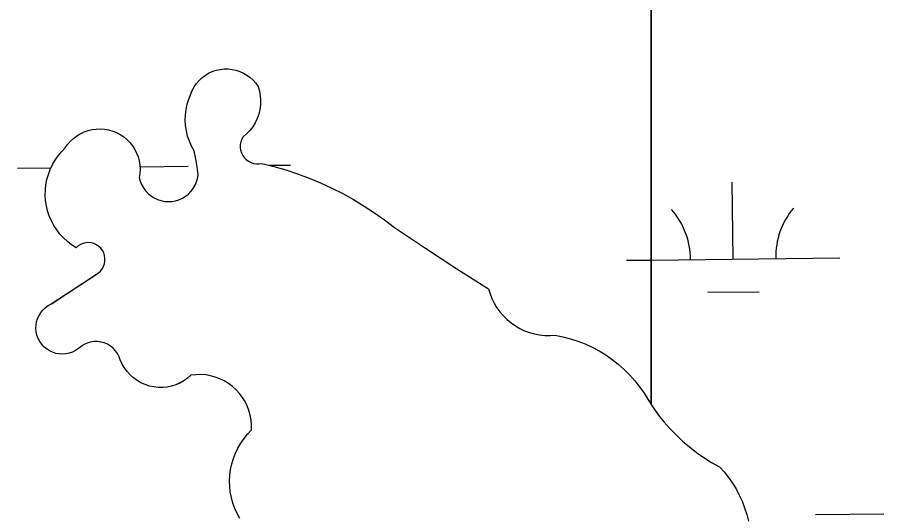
# Model space of a CAD drawing. Extents: x 3684037 to 3722149, y 433263 to 459021.
# Drawn here: x 3712496.5 to 3712902.4, y 450435.8 to 450668.7 of the extents above; entities that cross this region are included whole.
import ezdxf

# ---------------------------------------------------------------- set-up
doc = ezdxf.new("R2010")
doc.units = 0
doc.layers.add('V-TOPO-SHOR', color=7, linetype='Continuous')
doc.layers.add('V-WETL-SWMP', color=7, linetype='Continuous')

msp = doc.modelspace()

# ---------------------------------------------------------------- linework, layer by layer
at = {"layer": 'V-TOPO-SHOR'}
for points in [[(3712537.33, 450616.3), (3712539.25, 450615.96), (3712541.14, 450615.42), (3712542.96, 450614.7), (3712544.69, 450613.78), (3712546.32, 450612.7), (3712547.82, 450611.45), (3712549.2, 450610.06), (3712550.42, 450608.53), (3712551.48, 450606.88), (3712552.36, 450605.13), (3712553.06, 450603.31), (3712553.57, 450601.42), (3712553.88, 450599.48), (3712553.98, 450597.53), (3712553.9, 450595.57), (3712553.6, 450593.64), (3712554.04, 450591.96), (3712554.68, 450590.36), (3712555.52, 450588.85), (3712556.54, 450587.45), (3712557.72, 450586.19), (3712559.04, 450585.08), (3712560.5, 450584.15), (3712562.06, 450583.4), (3712563.7, 450582.85), (3712565.39, 450582.52), (3712567.11, 450582.39), (3712568.84, 450582.47), (3712570.54, 450582.77), (3712572.19, 450583.27), (3712573.77, 450583.98), (3712575.25, 450584.88), (3712576.61, 450585.95), (3712577.82, 450587.18), (3712578.87, 450588.55), (3712579.75, 450590.04), (3712580.43, 450591.63), (3712580.91, 450593.29), (3712581.18, 450594.99), (3712580.77, 450598.75), (3712580.14, 450602.48), (3712579.28, 450606.17), (3712578.07, 450608.37), (3712577.06, 450610.68), (3712576.26, 450613.06), (3712575.67, 450615.51), (3712575.3, 450618), (3712575.15, 450620.51), (3712575.22, 450623.02), (3712575.52, 450625.52), (3712576.03, 450627.98), (3712576.76, 450630.39), (3712577.7, 450632.73), (3712578.41, 450634.47), (3712579.31, 450636.12), (3712580.38, 450637.67), (3712581.6, 450639.1), (3712582.98, 450640.39), (3712584.48, 450641.52), (3712586.09, 450642.49), (3712587.8, 450643.28), (3712589.58, 450643.89), (3712591.42, 450644.29), (3712593.29, 450644.51), (3712595.18, 450644.52), (3712597.05, 450644.33), (3712598.89, 450643.94), (3712600.68, 450643.35), (3712602.39, 450642.58), (3712604.02, 450641.63), (3712605.53, 450640.51), (3712606.92, 450639.24), (3712608.16, 450637.83), (3712609.25, 450636.29), (3712609.86, 450634.19), (3712610.25, 450632.03), (3712610.42, 450629.85), (3712610.36, 450627.67), (3712610.07, 450625.5), (3712609.55, 450623.37), (3712608.81, 450621.31), (3712607.87, 450619.34), (3712606.72, 450617.48), (3712605.39, 450615.74), (3712603.88, 450614.16), (3712602.21, 450612.74)], [(3712544.7, 450508.24), (3712544.15, 450509.77), (3712543.39, 450511.21), (3712542.45, 450512.53), (3712541.33, 450513.71), (3712540.06, 450514.73), (3712538.66, 450515.57), (3712537.16, 450516.2), (3712535.59, 450516.63), (3712533.98, 450516.83), (3712532.35, 450516.82), (3712530.74, 450516.58), (3712529.18, 450516.11), (3712527.7, 450515.45), (3712526.32, 450514.58), (3712525.07, 450513.54), (3712523.75, 450512.64), (3712522.32, 450511.92), (3712520.81, 450511.4), (3712519.24, 450511.07), (3712517.65, 450510.95), (3712516.05, 450511.03), (3712514.48, 450511.32), (3712512.96, 450511.82), (3712511.51, 450512.5), (3712510.17, 450513.37), (3712508.95, 450514.4), (3712507.87, 450515.58), (3712506.96, 450516.9), (3712506.22, 450518.32), (3712505.67, 450519.82), (3712505.32, 450521.38), (3712505.18, 450522.97), (3712505.24, 450524.57), (3712505.51, 450526.14), (3712505.98, 450527.67), (3712506.65, 450529.13), (3712507.5, 450530.48), (3712508.51, 450531.72), (3712509.68, 450532.81), (3712510.98, 450533.75), (3712512.38, 450534.5), (3712533.37, 450548.31), (3712534.46, 450549.02), (3712535.41, 450549.89), (3712536.22, 450550.91), (3712536.84, 450552.05), (3712537.27, 450553.27), (3712537.5, 450554.55), (3712537.51, 450555.85), (3712537.31, 450557.13), (3712536.91, 450558.36), (3712536.31, 450559.51), (3712535.53, 450560.55), (3712534.59, 450561.44), (3712533.52, 450562.17), (3712532.34, 450562.72), (3712531.09, 450563.06), (3712529.8, 450563.19), (3712528.5, 450563.12), (3712527.24, 450562.83), (3712526.04, 450562.34), (3712524.93, 450561.66), (3712523.95, 450560.8), (3712521.88, 450562.16), (3712519.92, 450563.68), (3712518.1, 450565.36), (3712516.43, 450567.19), (3712514.92, 450569.15), (3712513.58, 450571.23), (3712512.42, 450573.42), (3712511.44, 450575.7), (3712510.67, 450578.05), (3712510.09, 450580.46), (3712509.72, 450582.91), (3712509.56, 450585.39), (3712509.61, 450587.86), (3712509.86, 450590.33), (3712510.32, 450592.76), (3712510.99, 450595.15), (3712511.85, 450597.47), (3712512.91, 450599.71), (3712514.15, 450601.86), (3712515.57, 450603.89), (3712517.15, 450605.79), (3712518.89, 450607.56), (3712520.02, 450609.16), (3712521.3, 450610.64), (3712522.73, 450611.97), (3712524.29, 450613.16), (3712525.96, 450614.17), (3712527.73, 450615.01), (3712529.58, 450615.66), (3712531.48, 450616.12), (3712533.42, 450616.38), (3712535.38, 450616.44), (3712537.33, 450616.3)], [(3712602.21, 450612.74), (3712601.59, 450611.59), (3712601.16, 450610.36), (3712600.93, 450609.07), (3712600.91, 450607.77), (3712601.09, 450606.47), (3712601.48, 450605.23), (3712602.05, 450604.05), (3712602.81, 450602.99), (3712603.73, 450602.05), (3712604.78, 450601.28), (3712605.94, 450600.68), (3712607.18, 450600.27), (3712608.47, 450600.06), (3712609.77, 450600.06), (3712611.06, 450600.26), (3712616.69, 450598.85), (3712622.25, 450597.24), (3712627.75, 450595.42), (3712633.18, 450593.39), (3712638.53, 450591.17), (3712643.79, 450588.75), (3712648.96, 450586.13), (3712654.03, 450583.32), (3712658.98, 450580.32), (3712663.83, 450577.15), (3712668.55, 450573.79), (3712673.15, 450570.26)], [(3712673.15, 450570.26), (3712687.73, 450560.53), (3712702.43, 450550.98), (3712717.24, 450541.6), (3712717.94, 450539.26), (3712718.83, 450536.99), (3712719.91, 450534.8), (3712721.17, 450532.71), (3712722.6, 450530.73), (3712724.2, 450528.88), (3712725.94, 450527.17), (3712727.82, 450525.61), (3712729.82, 450524.22), (3712731.93, 450522.99), (3712734.14, 450521.95), (3712736.43, 450521.1), (3712738.78, 450520.45), (3712741.18, 450519.99), (3712743.61, 450519.74), (3712746.05, 450519.69), (3712748.48, 450519.85), (3712752.07, 450519.13), (3712755.6, 450518.2), (3712759.07, 450517.07), (3712762.48, 450515.74), (3712765.79, 450514.21), (3712769.01, 450512.48), (3712772.13, 450510.57), (3712775.12, 450508.48), (3712777.99, 450506.22), (3712780.72, 450503.8), (3712783.31, 450501.21), (3712785.73, 450498.48), (3712788, 450495.62), (3712790.09, 450492.62), (3712792, 450489.51), (3712794.3, 450485.98), (3712796.77, 450482.57), (3712799.4, 450479.28), (3712802.18, 450476.12), (3712805.1, 450473.1), (3712808.18, 450470.22), (3712811.38, 450467.48), (3712814.71, 450464.9), (3712818.16, 450462.49), (3712821.71, 450460.24), (3712825.37, 450458.16), (3712827.56, 450455.77), (3712829.6, 450453.24), (3712831.47, 450450.6), (3712833.18, 450447.84), (3712834.71, 450444.98), (3712836.06, 450442.03), (3712837.23, 450439), (3712838.21, 450435.91), (3712838.99, 450432.76)], [(3712600.65, 450433.97), (3712599.38, 450436.3), (3712598.3, 450438.73), (3712597.41, 450441.23), (3712596.73, 450443.79), (3712596.24, 450446.4), (3712595.96, 450449.04), (3712595.9, 450451.7), (3712596.04, 450454.35), (3712596.39, 450456.98), (3712596.95, 450459.57), (3712597.71, 450462.12), (3712598.67, 450464.59), (3712599.82, 450466.98), (3712601.16, 450469.28), (3712602.67, 450471.46), (3712604.35, 450473.51), (3712606.19, 450475.43), (3712606.21, 450477.74), (3712606.02, 450480.04), (3712605.61, 450482.31), (3712604.99, 450484.53), (3712604.16, 450486.69), (3712603.14, 450488.76), (3712601.93, 450490.72), (3712600.53, 450492.56), (3712598.98, 450494.26), (3712597.26, 450495.81), (3712595.41, 450497.19), (3712593.44, 450498.39), (3712591.37, 450499.4), (3712589.21, 450500.21), (3712586.98, 450500.81), (3712584.71, 450501.21), (3712582.4, 450501.38), (3712580.1, 450501.34), (3712577.8, 450501.09), (3712576.22, 450499.7), (3712574.5, 450498.48), (3712572.67, 450497.45), (3712570.73, 450496.6), (3712568.73, 450495.97), (3712566.66, 450495.55), (3712564.57, 450495.34), (3712562.46, 450495.35), (3712560.37, 450495.58), (3712558.31, 450496.03), (3712556.31, 450496.68), (3712554.39, 450497.54), (3712552.56, 450498.6), (3712550.85, 450499.83), (3712549.29, 450501.24), (3712547.87, 450502.8), (3712546.63, 450504.5), (3712545.57, 450506.32), (3712544.7, 450508.24)]]:
    msp.add_lwpolyline(points, dxfattribs=at)
at = {"layer": 'V-WETL-SWMP'}
for p, q in [((3712496.46, 450598.03), (3712512.2, 450598.21)), ((3712553.92, 450598.7), (3712576.45, 450598.96)), ((3712614.48, 450599.4), (3712624.45, 450599.52)), ((3712831.82, 450555.5), (3712831.4, 450591.5)), ((3712781.82, 450554.92), (3712793.4, 450555.05)), ((3712793.4, 450555.05), (3712881.81, 450556.08)), ((3712820, 450539.93), (3712844, 450540.21)), ((3712870.37, 450435.87), (3712902.37, 450436.24))]:
    msp.add_line(p, q, dxfattribs=at)
for points in [[(3712606.72, 450617.48), (3712605.39, 450615.74), (3712603.88, 450614.16), (3712602.21, 450612.74), (3712601.59, 450611.59), (3712601.16, 450610.36), (3712600.93, 450609.07), (3712600.91, 450607.77), (3712601.09, 450606.47), (3712601.48, 450605.22), (3712602.06, 450604.05), (3712602.81, 450602.99), (3712603.73, 450602.05), (3712604.78, 450601.28), (3712605.94, 450600.68), (3712607.18, 450600.27), (3712608.47, 450600.06), (3712609.77, 450600.05), (3712611.06, 450600.26), (3712616.68, 450598.85), (3712622.25, 450597.24), (3712627.75, 450595.42), (3712633.18, 450593.39), (3712638.53, 450591.17), (3712643.79, 450588.75), (3712648.96, 450586.13), (3712654.03, 450583.32), (3712658.98, 450580.32), (3712663.83, 450577.15), (3712668.55, 450573.79), (3712673.15, 450570.26), (3712687.73, 450560.53), (3712702.43, 450550.98), (3712717.24, 450541.6), (3712717.94, 450539.26), (3712718.83, 450536.99), (3712719.91, 450534.8), (3712721.17, 450532.71), (3712722.6, 450530.73), (3712724.2, 450528.88), (3712725.94, 450527.17), (3712727.82, 450525.61), (3712729.82, 450524.22), (3712731.93, 450522.99), (3712734.14, 450521.95), (3712736.43, 450521.1), (3712738.78, 450520.45), (3712741.18, 450519.99), (3712743.61, 450519.74), (3712746.05, 450519.69), (3712748.48, 450519.85), (3712752.07, 450519.13), (3712755.6, 450518.2), (3712759.07, 450517.07), (3712762.48, 450515.74), (3712765.79, 450514.21), (3712769.01, 450512.48), (3712772.13, 450510.57), (3712775.12, 450508.48), (3712777.99, 450506.22), (3712780.72, 450503.79), (3712783.31, 450501.21), (3712785.73, 450498.48), (3712788, 450495.61), (3712790.09, 450492.62), (3712793.4, 450487.41), (3712793.4, 453590.68)], [(3712793.4, 453590.68), (3712793.4, 450487.41), (3712794.3, 450485.98), (3712796.77, 450482.57), (3712799.4, 450479.28), (3712802.18, 450476.12), (3712805.11, 450473.1), (3712808.18, 450470.22), (3712811.38, 450467.48), (3712814.71, 450464.91), (3712818.15, 450462.49), (3712821.71, 450460.24), (3712825.38, 450458.16), (3712827.56, 450455.77), (3712829.6, 450453.24), (3712831.47, 450450.59), (3712833.18, 450447.84), (3712834.71, 450444.98), (3712836.06, 450442.03), (3712837.23, 450439), (3712838.21, 450435.91), (3712838.99, 450432.76)], [(3712510.32, 450592.76), (3712510.99, 450595.15), (3712511.85, 450597.47), (3712512.91, 450599.71), (3712514.15, 450601.85), (3712515.57, 450603.89), (3712517.15, 450605.79), (3712518.89, 450607.56), (3712520.02, 450609.16), (3712521.3, 450610.64), (3712522.73, 450611.97), (3712524.29, 450613.16), (3712525.96, 450614.17), (3712527.73, 450615.01), (3712529.58, 450615.66), (3712531.48, 450616.12), (3712533.42, 450616.38), (3712535.38, 450616.44), (3712537.33, 450616.3), (3712539.25, 450615.96), (3712541.14, 450615.42), (3712542.95, 450614.69), (3712544.69, 450613.78), (3712546.31, 450612.7), (3712547.82, 450611.45), (3712549.2, 450610.06), (3712550.42, 450608.53), (3712551.48, 450606.88), (3712552.36, 450605.13), (3712553.06, 450603.3), (3712553.57, 450601.42), (3712553.88, 450599.48), (3712553.99, 450597.53), (3712553.9, 450595.57), (3712553.6, 450593.64), (3712554.04, 450591.97), (3712554.68, 450590.36), (3712555.52, 450588.85), (3712556.54, 450587.45), (3712557.72, 450586.19), (3712559.04, 450585.08), (3712560.5, 450584.15), (3712562.06, 450583.4), (3712563.7, 450582.85), (3712565.39, 450582.51), (3712567.11, 450582.39), (3712568.84, 450582.47), (3712570.54, 450582.77), (3712572.2, 450583.27), (3712573.77, 450583.98), (3712575.25, 450584.88), (3712576.61, 450585.95), (3712577.82, 450587.18), (3712578.87, 450588.55), (3712579.75, 450590.04), (3712580.43, 450591.63), (3712580.91, 450593.29), (3712581.18, 450594.99), (3712580.77, 450598.75), (3712580.14, 450602.48), (3712579.28, 450606.17), (3712578.07, 450608.37), (3712577.06, 450610.68), (3712576.26, 450613.06), (3712575.67, 450615.51), (3712575.3, 450618), (3712575.15, 450620.51), (3712575.22, 450623.02), (3712575.52, 450625.52), (3712576.03, 450627.98), (3712576.76, 450630.39), (3712578.41, 450634.47), (3712579.31, 450636.12), (3712580.38, 450637.67), (3712581.6, 450639.1), (3712582.98, 450640.39), (3712584.48, 450641.52), (3712586.09, 450642.49), (3712587.8, 450643.28), (3712589.58, 450643.89), (3712591.42, 450644.29), (3712593.29, 450644.51), (3712595.17, 450644.52), (3712597.05, 450644.33), (3712598.89, 450643.94), (3712600.68, 450643.35), (3712602.4, 450642.58), (3712604.02, 450641.63), (3712605.53, 450640.51), (3712606.92, 450639.24), (3712608.16, 450637.82), (3712609.25, 450636.29), (3712609.86, 450634.19), (3712610.25, 450632.03), (3712610.42, 450629.85), (3712610.36, 450627.67), (3712610.06, 450625.5), (3712609.55, 450623.37), (3712608.81, 450621.31), (3712607.87, 450619.34), (3712606.72, 450617.48)], [(3712586.98, 450500.81), (3712584.71, 450501.21), (3712582.4, 450501.38), (3712580.1, 450501.34), (3712577.8, 450501.09), (3712576.22, 450499.7), (3712574.5, 450498.48), (3712572.67, 450497.44), (3712570.73, 450496.61), (3712568.73, 450495.97), (3712566.66, 450495.55), (3712564.57, 450495.34), (3712562.46, 450495.35), (3712560.37, 450495.58), (3712558.31, 450496.03), (3712556.31, 450496.68), (3712554.38, 450497.54), (3712552.56, 450498.6), (3712550.85, 450499.83), (3712549.29, 450501.24), (3712547.87, 450502.8), (3712546.63, 450504.5), (3712545.57, 450506.32), (3712544.7, 450508.23), (3712544.15, 450509.77), (3712543.39, 450511.21), (3712542.45, 450512.53), (3712541.33, 450513.72), (3712540.06, 450514.73), (3712538.66, 450515.57), (3712537.16, 450516.2), (3712535.59, 450516.63), (3712533.98, 450516.83), (3712532.35, 450516.82), (3712530.74, 450516.58), (3712529.18, 450516.11), (3712527.7, 450515.45), (3712526.32, 450514.58), (3712525.07, 450513.54), (3712523.75, 450512.64), (3712522.32, 450511.92), (3712520.81, 450511.4), (3712519.24, 450511.07), (3712517.65, 450510.95), (3712516.05, 450511.03), (3712514.48, 450511.33), (3712512.96, 450511.82), (3712511.51, 450512.5), (3712510.17, 450513.37), (3712508.95, 450514.4), (3712507.87, 450515.58), (3712506.96, 450516.9), (3712506.22, 450518.32), (3712505.67, 450519.82), (3712505.32, 450521.38), (3712505.18, 450522.97), (3712505.24, 450524.57), (3712505.51, 450526.14), (3712505.98, 450527.67), (3712506.65, 450529.13), (3712507.5, 450530.48), (3712508.51, 450531.72), (3712509.68, 450532.81), (3712510.98, 450533.74), (3712512.39, 450534.5), (3712534.46, 450549.02), (3712535.41, 450549.89), (3712536.22, 450550.91), (3712536.84, 450552.05), (3712537.27, 450553.27), (3712537.5, 450554.55), (3712537.51, 450555.85), (3712537.31, 450557.13), (3712536.91, 450558.36), (3712536.31, 450559.51), (3712535.53, 450560.55), (3712534.59, 450561.44), (3712533.52, 450562.17), (3712532.34, 450562.71), (3712531.09, 450563.06), (3712529.8, 450563.19), (3712528.5, 450563.11), (3712527.24, 450562.83), (3712526.04, 450562.34), (3712524.93, 450561.66), (3712523.95, 450560.8), (3712521.88, 450562.16), (3712519.92, 450563.68), (3712518.1, 450565.36), (3712516.43, 450567.19), (3712514.92, 450569.15), (3712513.58, 450571.23), (3712512.42, 450573.42), (3712511.45, 450575.7), (3712510.67, 450578.05), (3712510.09, 450580.46), (3712509.72, 450582.91), (3712509.56, 450585.39), (3712509.61, 450587.86), (3712509.86, 450590.33), (3712510.32, 450592.76)], [(3712600.65, 450433.97), (3712599.38, 450436.3), (3712598.3, 450438.73), (3712597.41, 450441.23), (3712596.73, 450443.79), (3712596.24, 450446.4), (3712595.97, 450449.04), (3712595.9, 450451.7), (3712596.04, 450454.35), (3712596.39, 450456.98), (3712596.95, 450459.57), (3712597.71, 450462.12), (3712598.67, 450464.59), (3712599.82, 450466.98), (3712601.16, 450469.28), (3712602.67, 450471.46), (3712604.35, 450473.51), (3712606.18, 450475.43), (3712606.21, 450477.74), (3712606.02, 450480.04), (3712605.61, 450482.31), (3712604.99, 450484.53), (3712604.16, 450486.69), (3712603.14, 450488.76), (3712601.93, 450490.72), (3712600.53, 450492.56), (3712598.98, 450494.26), (3712597.26, 450495.81), (3712595.41, 450497.19), (3712593.44, 450498.39), (3712591.37, 450499.4), (3712589.21, 450500.21), (3712586.98, 450500.81)]]:
    msp.add_lwpolyline(points, dxfattribs=at)
for centre, start, end in [((3712776.57, 450555.33), 359.8949, 41.4385), ((3712887.05, 450556.62), 139.8949, 181.4385)]:
    msp.add_arc(centre, 35.25, start, end, dxfattribs=at)

doc.saveas('drawing.dxf')
